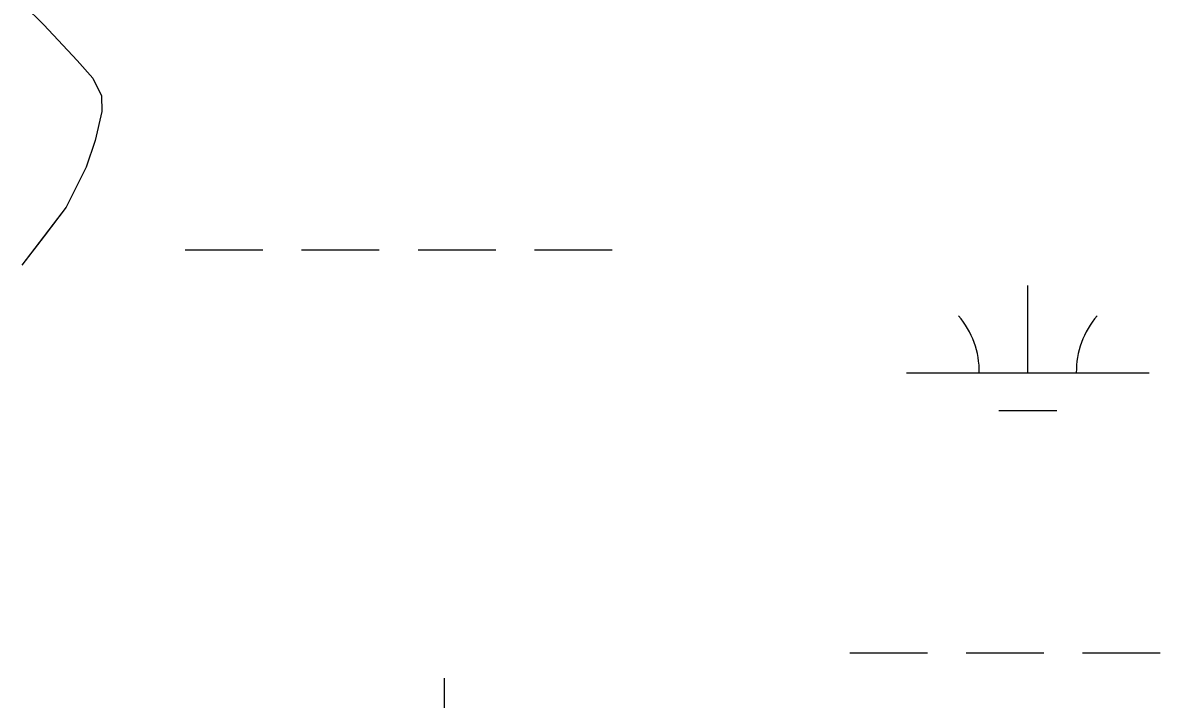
# Model space of a CAD drawing. Extents: x 3161564 to 3199464, y 849354 to 874788.
# Drawn here: x 3188525.6 to 3188994.5, y 858197.4 to 858476.3 of the extents above; entities that cross this region are included whole.
import ezdxf

# ---------------------------------------------------------------- set-up
doc = ezdxf.new("R2010")
doc.units = 0
for name, color, linetype in [('V-SITE-VEGE', 7, 'Continuous'), ('V-TOPO-SHOR', 7, 'Continuous'), ('V-WETL-SWMP', 7, 'Continuous')]:
    doc.layers.add(name, color=color, linetype=linetype)

msp = doc.modelspace()

# ---------------------------------------------------------------- linework, layer by layer
at = {"layer": 'V-SITE-VEGE'}
msp.add_lwpolyline([(3188526, 858483.63), (3188534.26, 858475.39), (3188548.04, 858460.74), (3188554.47, 858453.42), (3188558.14, 858446.09), (3188558.16, 858439.67), (3188555.42, 858427.75), (3188551.77, 858416.75), (3188543.55, 858400.23), (3188525.25, 858376.36)], dxfattribs=at)
at = {"layer": 'V-TOPO-SHOR'}
msp.add_lwpolyline([(3188526, 858483.63), (3188534.26, 858475.39), (3188548.04, 858460.74), (3188554.47, 858453.42), (3188558.14, 858446.09), (3188558.16, 858439.67), (3188555.42, 858427.75), (3188551.77, 858416.75), (3188543.55, 858400.23), (3188534.4, 858388.3), (3188525.25, 858376.36)], dxfattribs=at)
at = {"layer": 'V-WETL-SWMP'}
for p, q in [((3188526, 858483.62), (3188534.27, 858475.38)), ((3188534.27, 858475.38), (3188548.04, 858460.73)), ((3188548.04, 858460.73), (3188554.47, 858453.41)), ((3188554.47, 858453.41), (3188558.15, 858446.08)), ((3188558.15, 858446.08), (3188558.16, 858439.66)), ((3188558.16, 858439.66), (3188555.43, 858427.74)), ((3188555.43, 858427.74), (3188551.78, 858416.73)), ((3188551.78, 858416.73), (3188543.55, 858400.22)), ((3188543.55, 858400.22), (3188525.25, 858376.36)), ((3188592.58, 858382.65), (3188624.58, 858382.65)), ((3188640.58, 858382.65), (3188672.58, 858382.65)), ((3188688.58, 858382.65), (3188720.58, 858382.65)), ((3188736.58, 858382.65), (3188768.58, 858382.65)), ((3188939.9, 858331.91), (3188939.9, 858367.91)), ((3188889.9, 858331.91), (3188989.9, 858331.91)), ((3188927.9, 858316.48), (3188951.9, 858316.48)), ((3188866.49, 858216.48), (3188898.49, 858216.48)), ((3188914.49, 858216.48), (3188946.49, 858216.48)), ((3188962.49, 858216.48), (3188994.49, 858216.48)), ((3188699.43, 858170.05), (3188699.43, 858206.05))]:
    msp.add_line(p, q, dxfattribs=at)
for centre, start, end in [((3188884.66, 858332.39), 359.2282, 40.7718), ((3188995.14, 858332.39), 139.2282, 180.7718)]:
    msp.add_arc(centre, 35.25, start, end, dxfattribs=at)

doc.saveas('drawing.dxf')
